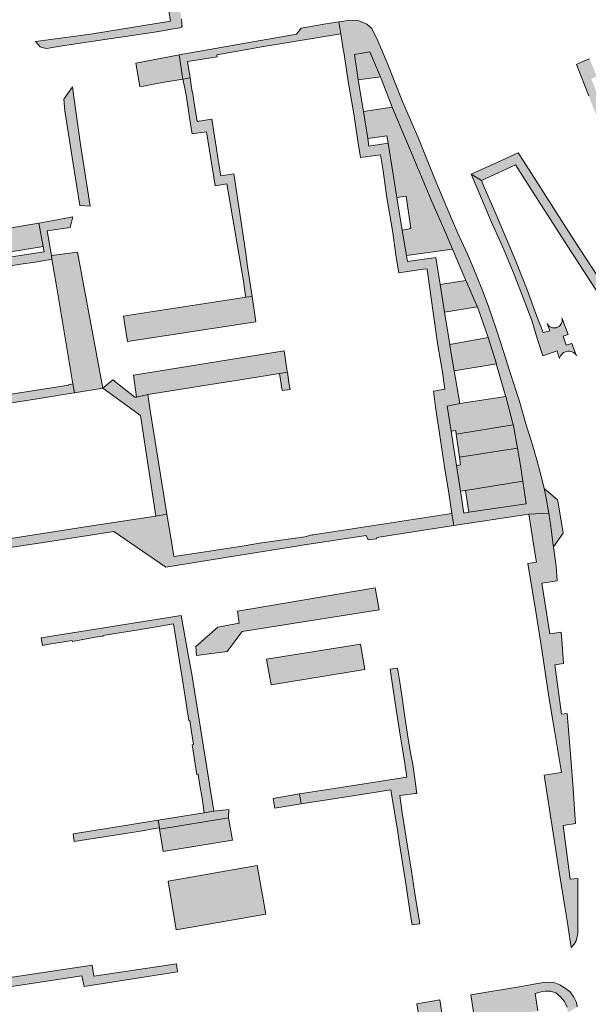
# Model space of a CAD drawing. Extents: x 97094 to 109644, y 463509 to 471969.
# Tile 292 of 362: x 104148 to 104261, y 469507 to 469703. Entities that reach past the tile are written whole.
import ezdxf

# ---------------------------------------------------------------- set-up
doc = ezdxf.new("R2010")
doc.units = 0
doc.layers.add('109 Onkruidbestrijding elementen', color=6, linetype='Continuous', lineweight=20, true_color=0xff00ff)

msp = doc.modelspace()

# ---------------------------------------------------------------- hatches: boundary and pattern name
at = {"layer": '109 Onkruidbestrijding elementen', "true_color": 0xff00ff}
for points in [[(104199.31, 469712.68), (104199.31, 469712.68), (104190.68, 469711.31), (104188.21, 469710.93), (104181.79, 469709.9), (104178.59, 469709.39), (104177.12, 469709.14), (104178.18, 469702.45), (104162.28, 469699.89), (104151.35, 469698.39), (104152.31, 469697.36), (104152.98, 469697.16), (104153.61, 469697.04), (104154.34, 469697.14), (104156.73, 469697.53), (104166.48, 469699), (104169.26, 469699.42), (104175.85, 469700.41), (104178.4, 469700.87), (104180.01, 469701.14), (104180.38, 469701.24), (104180.46, 469701.44), (104180.45, 469701.89), (104180.33, 469702.84), (104179.76, 469707.25), (104200.43, 469710.65), (104203.56, 469711.18), (104203.22, 469713.31), (104199.31, 469712.68)], [(104180.62, 469690.95), (104182.07, 469691.18), (104181.56, 469694.43), (104184.52, 469694.9), (104187.47, 469695.36), (104187.39, 469695.77), (104193.36, 469696.82), (104196.63, 469697.4), (104196.7, 469697.41), (104211.99, 469699.91), (104211.57, 469702.29), (104209.01, 469701.9), (104204.11, 469701.05), (104203.19, 469699.84), (104179.87, 469695.73), (104180.62, 469690.95)], [(104180.62, 469690.95), (104179.87, 469695.73), (104171.3, 469694.1), (104172.09, 469689.45), (104172.81, 469689.56), (104176.16, 469690.16), (104180.62, 469690.95)], [(104215.43, 469690.77), (104219.85, 469691.36), (104217.77, 469696.38), (104214.68, 469695.85), (104215.43, 469690.77)], [(104284.23, 469629.42), (104283.99, 469631.43), (104282.76, 469636.43), (104281.32, 469636.14), (104278.35, 469644.72), (104275.39, 469653.08), (104267.77, 469675.49), (104262.2, 469689.68), (104261.71, 469690.92), (104261.93, 469691.11), (104262.81, 469691.42), (104261.34, 469694.95), (104260.4, 469694.6), (104258.74, 469693.85), (104261.18, 469687.58), (104262.37, 469684.54), (104265.33, 469676.99), (104267.61, 469671.17), (104268.75, 469668.3), (104272.73, 469656.5), (104275.66, 469647.91), (104273.78, 469647.38), (104275.32, 469643.81), (104275.73, 469643.95), (104276.71, 469644.28), (104281.87, 469629.31), (104284.23, 469629.42)], [(104162.25, 469665.71), (104160.29, 469677.95), (104159, 469687.42), (104158.73, 469689.4), (104156.99, 469686.96), (104157.21, 469684.6), (104158.88, 469674.1), (104160.19, 469665.84), (104162.25, 469665.71)], [(104186.91, 469679.62), (104186.39, 469682.95), (104183.46, 469682.49), (104182.95, 469685.75), (104182.54, 469688.4), (104182.51, 469688.4), (104182.37, 469689.29), (104182.07, 469691.18), (104180.62, 469690.95), (104181.05, 469689.14), (104181.33, 469687.34), (104181.61, 469685.54), (104181.89, 469683.75), (104182.17, 469681.95), (104182.47, 469680.03), (104185.35, 469680.48), (104187.04, 469669.75), (104189.38, 469670.11), (104189.69, 469668.21), (104192.68, 469650.78), (104192.95, 469648.73), (104193.1, 469647.6), (104194.39, 469647.71), (104193.49, 469653.71), (104193.1, 469656.3), (104192.12, 469662.94), (104191.73, 469665.57), (104191.33, 469668.22), (104190.77, 469672.09), (104188.14, 469671.7), (104187.72, 469674.41), (104187.31, 469677.06), (104186.91, 469679.62)], [(104222.18, 469685.33), (104216.51, 469684.47), (104217.31, 469679.13), (104221.1, 469679.65), (104221.4, 469678.19), (104223.11, 469667.43), (104224.98, 469667.7), (104225.9, 469661.26), (104224.14, 469660.94), (104224.15, 469660.86), (104225.01, 469655.87), (104234.14, 469657.15), (104232.93, 469659.97), (104230.02, 469666.6), (104225.75, 469676.88), (104222.18, 469685.33)], [(104267.18, 469644.96), (104266.73, 469644.93), (104265.95, 469647.22), (104262.99, 469651.71), (104258.2, 469658.98), (104248.29, 469674.55), (104247.16, 469676.31), (104242.43, 469674.13), (104237.85, 469672.02), (104239.91, 469670.76), (104242.37, 469671.9), (104246.62, 469673.87), (104251.68, 469666), (104257.76, 469656.54), (104263.13, 469648.29), (104264.42, 469646.16), (104265.3, 469642.98), (104265.95, 469641.03), (104267.76, 469636.41), (104269, 469632.49), (104270.06, 469629.11), (104270.58, 469626.8), (104271.06, 469623.84), (104271.55, 469618.96), (104272.24, 469613.86), (104272.75, 469610.66), (104273.39, 469607.79), (104274.62, 469603.23), (104276.05, 469598.03), (104277.34, 469593.31), (104277.7, 469591.42), (104277.03, 469591.25), (104277.98, 469587.48), (104279.27, 469587.81), (104281.52, 469588.37), (104280.14, 469591.39), (104278.81, 469594.88), (104277.73, 469598.73), (104276.33, 469604.17), (104274.47, 469612.29), (104273.77, 469615.77), (104273.29, 469619.07), (104272.6, 469624.08), (104272.02, 469628.75), (104271.9, 469629.31), (104267.88, 469641.18), (104268.47, 469641.29), (104268.44, 469641.36), (104267.18, 469644.96)], [(104256.46, 469636.71), (104256.74, 469636.81), (104257.03, 469636.86), (104257.33, 469636.86), (104257.62, 469636.81), (104257.9, 469636.72), (104258.16, 469636.58), (104258.4, 469636.41), (104258.61, 469636.2), (104258.78, 469635.95), (104257.81, 469638.42), (104257.75, 469638.4), (104256.74, 469638.08), (104256.1, 469639.88), (104257.1, 469640.22), (104255.86, 469643.53), (104255.91, 469643.29), (104255.93, 469643.04), (104255.9, 469642.79), (104255.84, 469642.54), (104255.74, 469642.31), (104255.6, 469642.1), (104255.43, 469641.91), (104255.23, 469641.76), (104255.01, 469641.64), (104254.77, 469641.55), (104254.7, 469641.53), (104254.52, 469641.5), (104254.27, 469641.49), (104254.02, 469641.52), (104253.78, 469641.59), (104253.55, 469641.7), (104253.35, 469641.84), (104253.16, 469642.02), (104253.01, 469642.22), (104252.91, 469642.4), (104253.46, 469640.92), (104252.14, 469640.61), (104250.79, 469643.98), (104248.96, 469649.09), (104246.75, 469654.75), (104244.81, 469659.35), (104242.33, 469665.1), (104240.4, 469669.43), (104239.91, 469670.76), (104237.85, 469672.02), (104239.39, 469668.46), (104241.83, 469662.64), (104244.07, 469657.69), (104246.39, 469652.09), (104248.2, 469647.5), (104249.89, 469642.96), (104251.03, 469639.21), (104252.08, 469635.98), (104254.91, 469636.91), (104255.14, 469636.16), (104255.38, 469635.39), (104255.46, 469635.67), (104255.59, 469635.94), (104255.76, 469636.18), (104255.96, 469636.4), (104256.2, 469636.58), (104256.46, 469636.71)], [(104154.55, 469655.91), (104153.71, 469660.81), (104158.25, 469661.42), (104158.79, 469663.55), (104154.98, 469662.81), (104152.07, 469662.32), (104152.89, 469657.65), (104153.07, 469656.6), (104134.48, 469653.76), (104134.33, 469654.65), (104133.55, 469659.2), (104133.33, 469660.5), (104122.21, 469658.8), (104119.62, 469658.41), (104119.54, 469658.4), (104109.82, 469656.85), (104096.14, 469654.67), (104097.61, 469652.81), (104099.18, 469653.08), (104101.46, 469653.46), (104104.74, 469654), (104107.74, 469654.49), (104121.06, 469656.59), (104131.68, 469658.2), (104132.76, 469651.66), (104135.09, 469651.96), (104135.09, 469651.97), (104137.78, 469652.39), (104140.77, 469652.86), (104145.62, 469653.67), (104148.44, 469654.13), (104151.29, 469654.58), (104151.29, 469654.56), (104153.99, 469655.04), (104154.65, 469655.16), (104154.55, 469655.91)], [(104152.07, 469662.32), (104133.55, 469659.2), (104134.33, 469654.65), (104152.89, 469657.65), (104152.07, 469662.32)], [(104154.65, 469655.16), (104155.52, 469649.89), (104158.8, 469630.39), (104159.14, 469628.61), (104164.74, 469629.5), (104159.74, 469656.54), (104154.55, 469655.91), (104154.65, 469655.16)], [(104239.08, 469645.69), (104239.05, 469645.75), (104236.93, 469650.67), (104236.82, 469650.92), (104231.69, 469650.09), (104232.56, 469644.61), (104239.08, 469645.69)], [(104193.1, 469647.6), (104192.77, 469647.57), (104171.31, 469644.22), (104168.83, 469643.83), (104169.29, 469640.87), (104169.61, 469638.78), (104195.14, 469642.72), (104194.39, 469647.71), (104193.1, 469647.6)], [(104234.48, 469632.95), (104242.86, 469634.34), (104241.21, 469639.56), (104233.59, 469638.22), (104233.63, 469637.96), (104234.48, 469632.95)], [(104190.79, 469630.99), (104199.8, 469632.46), (104201.37, 469632.7), (104201.28, 469633.26), (104200.71, 469636.92), (104170.8, 469632.11), (104171.46, 469627.73), (104173.68, 469628.26), (104179.12, 469629.15), (104187.75, 469630.51), (104190.79, 469630.99)], [(104201.91, 469629.27), (104201.69, 469630.65), (104201.37, 469632.7), (104199.8, 469632.46), (104200.35, 469629.03), (104201.91, 469629.27)], [(104173.68, 469628.26), (104171.46, 469627.73), (104171.07, 469627.74), (104166.74, 469631.16), (104164.74, 469629.5), (104172.19, 469624.09), (104175.24, 469604.12), (104177.48, 469604.47), (104174.13, 469625.1), (104173.68, 469628.26)], [(104107.5, 469624.22), (104108.04, 469624.31), (104130.89, 469627.94), (104135.34, 469624.81), (104154.65, 469627.89), (104155.69, 469628.06), (104159.14, 469628.61), (104158.8, 469630.39), (104157.91, 469630.16), (104157.9, 469630.15), (104136.38, 469626.72), (104135.61, 469626.88), (104130.33, 469629.51), (104109.58, 469626.32), (104106.27, 469625.78), (104107.5, 469624.22)], [(104235.58, 469626.47), (104233.06, 469625.94), (104233.85, 469620.95), (104234.79, 469621.09), (104234.89, 469620.41), (104246.21, 469622.26), (104244.72, 469627.88), (104235.58, 469626.47)], [(104234.89, 469620.41), (104235.55, 469615.79), (104247.06, 469617.57), (104246.27, 469622.02), (104246.21, 469622.26), (104234.89, 469620.41)], [(104236.74, 469609.2), (104248.13, 469611.03), (104247.66, 469614.17), (104247.06, 469617.57), (104235.55, 469615.79), (104235.76, 469614.3), (104234.91, 469614.16), (104235.72, 469609.05), (104236.74, 469609.2)], [(104248.13, 469611.03), (104236.74, 469609.2), (104237.38, 469604.86), (104248.8, 469606.52), (104248.13, 469611.03)], [(104253.28, 469604.68), (104253.68, 469602.04), (104254.12, 469598.32), (104254.17, 469597.98), (104256.12, 469600.73), (104256.11, 469600.78), (104255.02, 469607.1), (104254.98, 469607.34), (104252.33, 469609.59), (104252.7, 469607.98), (104253.28, 469604.68)], [(104078.2, 469577.94), (104101.18, 469581.27), (104102.95, 469582.85), (104109.62, 469592.24), (104116.39, 469593.24), (104120.89, 469589.96), (104121.46, 469586.65), (104123.59, 469586.63), (104123.2, 469589.84), (104127.01, 469594.94), (104153.34, 469598.95), (104166.95, 469601.05), (104177.25, 469593.93), (104190.72, 469596.14), (104204.05, 469598.28), (104204.7, 469598.38), (104204.8, 469598.39), (104217.01, 469600.25), (104217.42, 469599.36), (104219.05, 469599.58), (104219.12, 469599.87), (104234.42, 469602.23), (104234.04, 469604.64), (104206.49, 469600.4), (104206.3, 469600.36), (104204.83, 469600.01), (104204.81, 469600), (104195.85, 469598.7), (104192.83, 469598.23), (104184.22, 469596.87), (104178.81, 469596.06), (104178.36, 469599.03), (104177.48, 469604.47), (104175.24, 469604.12), (104162.99, 469602.23), (104138.78, 469598.49), (104114.43, 469594.88), (104113.72, 469594.77), (104110.5, 469596.9), (104106.27, 469591.03), (104102.05, 469585.16), (104100.34, 469582.93), (104098.26, 469582.78), (104090.17, 469581.5), (104085.52, 469580.77), (104085.5, 469580.87), (104077.95, 469579.71), (104078.2, 469577.94)], [(104249.31, 469604.52), (104250.12, 469599.39), (104250.38, 469597.71), (104250.65, 469596.02), (104250.82, 469594.95), (104249.1, 469594.66), (104250.79, 469584.29), (104251.96, 469577.14), (104253.29, 469568.17), (104254.39, 469561.53), (104255.75, 469553.15), (104252.32, 469552.64), (104255.34, 469533.41), (104256.5, 469526.08), (104256.88, 469523.7), (104257.72, 469518.41), (104258.27, 469519.04), (104258.71, 469519.69), (104259.02, 469521.16), (104259.04, 469530.47), (104259.01, 469532.11), (104257.49, 469531.96), (104256.12, 469542.66), (104258.55, 469543.03), (104258.5, 469543.88), (104258.1, 469549.93), (104257.62, 469556.02), (104256.92, 469564.87), (104255.76, 469564.76), (104254.46, 469574.55), (104256.18, 469574.79), (104255.86, 469579.61), (104255.74, 469581.03), (104253.45, 469580.7), (104251.9, 469590.76), (104254.93, 469591.21), (104254.72, 469594.17), (104254.17, 469597.98), (104254.12, 469598.32), (104253.68, 469602.04), (104253.28, 469604.68), (104249.31, 469604.52)], [(104218.83, 469589.82), (104194.23, 469585.7), (104191.5, 469585.24), (104191.82, 469582.82), (104187.58, 469582.04), (104183.19, 469578.22), (104183.37, 469576.44), (104189.41, 469577.2), (104192.43, 469581.16), (104219.59, 469585.47), (104218.83, 469589.82)], [(104184.02, 469550.59), (104184.43, 469548.04), (104184.86, 469545.13), (104186.76, 469545.47), (104182.41, 469572.67), (104181.73, 469576.23), (104180.32, 469584.34), (104152.51, 469579.91), (104152.76, 469578.4), (104154.11, 469578.65), (104155.74, 469578.92), (104158.68, 469579.41), (104158.71, 469579.21), (104163.24, 469580.06), (104164.78, 469580.27), (104164.76, 469580.37), (104173.45, 469581.77), (104178.77, 469582.69), (104180.75, 469570.33), (104181.8, 469563.48), (104182, 469563.51), (104182.36, 469561.23), (104182.76, 469558.71), (104182.51, 469558.67), (104183.39, 469552.78), (104183.65, 469552.82), (104184.02, 469550.59)], [(104216.73, 469573.6), (104215.86, 469578.66), (104197.21, 469575.7), (104197.43, 469574.53), (104198.18, 469570.59), (104216.73, 469573.6)], [(104225.99, 469533.56), (104224.13, 469545.15), (104223.67, 469548.56), (104226.8, 469548.99), (104227.06, 469549.02), (104226.43, 469553.8), (104226.26, 469554.74), (104225.91, 469556.76), (104225.38, 469559.83), (104224.57, 469565.1), (104224.2, 469567.61), (104223.67, 469571.12), (104223.24, 469573.92), (104221.75, 469573.68), (104222.58, 469568.34), (104222.98, 469565.71), (104223.85, 469560.15), (104224.29, 469557.43), (104224.69, 469554.95), (104225.07, 469552.24), (104213.25, 469550.39), (104203.81, 469548.91), (104204.12, 469546.91), (104210.53, 469547.93), (104213.12, 469548.33), (104221.91, 469549.73), (104223.22, 469541.72), (104223.62, 469538.97), (104224.96, 469530.61), (104225.31, 469528.3), (104225.84, 469524.83), (104226.16, 469522.86), (104227.65, 469523.11), (104226.81, 469528.35), (104226.62, 469529.58), (104225.99, 469533.56)], [(104198.56, 469548), (104198.86, 469546.08), (104204.12, 469546.91), (104203.81, 469548.91), (104198.56, 469548)], [(104189.72, 469544.18), (104189.75, 469545.81), (104186.76, 469545.47), (104184.86, 469545.13), (104179.43, 469544.27), (104175.73, 469543.66), (104175.97, 469542.21), (104175.98, 469542.14), (104176.02, 469541.89), (104189.72, 469544.18)], [(104175.07, 469542.04), (104175.98, 469542.14), (104175.97, 469542.21), (104175.73, 469543.66), (104172.01, 469543.06), (104170.01, 469542.73), (104158.85, 469540.99), (104159.03, 469539.45), (104161.54, 469539.85), (104161.54, 469539.84), (104167.11, 469540.69), (104169.64, 469541.11), (104172.25, 469541.53), (104175.07, 469542.04)], [(104176.75, 469537.44), (104190.47, 469539.74), (104189.72, 469544.18), (104176.02, 469541.89), (104176.75, 469537.44)], [(104177.7, 469531.56), (104179.28, 469521.87), (104197.11, 469525.04), (104195.4, 469534.7), (104177.7, 469531.56)], [(104257.03, 469505.43), (104258.92, 469506.59), (104258.74, 469507.44), (104258.23, 469508.5), (104257.48, 469509.59), (104256.54, 469510.28), (104255.42, 469511), (104254.14, 469511.48), (104252.23, 469511.44), (104250.29, 469511.1), (104247.41, 469510.59), (104237.77, 469508.99), (104239.26, 469499.72), (104244.21, 469500.45), (104243.79, 469504.62), (104251.08, 469505.78), (104250.56, 469509.27), (104251.77, 469509.57), (104252.61, 469509.74), (104253.63, 469509.74), (104254.64, 469509.4), (104255.54, 469508.67), (104256.4, 469507.68), (104256.9, 469506.51), (104257.03, 469505.43)], [(104228.5, 469498.13), (104233.01, 469498.79), (104231.65, 469507.97), (104227.08, 469507.21), (104228.5, 469498.13)]]:
    msp.add_hatch(color=6, dxfattribs=at).paths.add_polyline_path(points)
h = msp.add_hatch(color=6, dxfattribs=at)
h.paths.add_polyline_path([(104234.42, 469602.23), (104249.31, 469604.52), (104253.28, 469604.68), (104252.7, 469607.98), (104252.33, 469609.59), (104251.83, 469611.76), (104250.91, 469615.28), (104249.99, 469618.46), (104248.71, 469622.42), (104247.35, 469627.14), (104245.72, 469632.18), (104244.35, 469636.62), (104242.91, 469641.13), (104241.21, 469645.95), (104239.94, 469649.25), (104238.23, 469653.47), (104237.14, 469656.16), (104235.07, 469660.57), (104233, 469665.39), (104230.72, 469670.93), (104227.45, 469679.03), (104224.21, 469686.51), (104221.17, 469694.18), (104219.36, 469698.52), (104218.12, 469701.01), (104217.14, 469701.82), (104215.42, 469702.56), (104213.85, 469702.63), (104212.14, 469702.38), (104211.57, 469702.29), (104211.99, 469699.91), (104212.44, 469696.86), (104212.65, 469695.88), (104213.42, 469690.49), (104214.54, 469684.01), (104215.33, 469678.62), (104215.9, 469675.33), (104219.83, 469675.9), (104220.36, 469672.68), (104221.13, 469667.34), (104222.23, 469660.88), (104222.99, 469655.54), (104223.47, 469652.42), (104228.79, 469653.23), (104229.15, 469653.19), (104229.6, 469649.82), (104230.3, 469644.59), (104231.25, 469637.97), (104232.13, 469632.72), (104232.6, 469629.3), (104230.35, 469628.9), (104230.77, 469625.78), (104231.54, 469620.52), (104232.57, 469613.89), (104233.39, 469608.64), (104234.04, 469604.64), (104234.42, 469602.23)])
h.paths.add_polyline_path([(104235.72, 469609.05), (104234.91, 469614.16), (104233.85, 469620.95), (104233.06, 469625.94), (104235.58, 469626.47), (104234.48, 469632.95), (104233.63, 469637.96), (104233.59, 469638.22), (104232.56, 469644.61), (104231.69, 469650.09), (104230.82, 469655.52), (104225.21, 469654.71), (104225.01, 469655.87), (104224.15, 469660.86), (104224.14, 469660.94), (104223.11, 469667.43), (104221.4, 469678.19), (104217.53, 469677.62), (104217.31, 469679.13), (104216.51, 469684.47), (104215.43, 469690.77), (104214.68, 469695.85), (104217.77, 469696.38), (104219.85, 469691.36), (104222.18, 469685.33), (104225.75, 469676.88), (104230.02, 469666.6), (104232.93, 469659.97), (104234.14, 469657.15), (104236.82, 469650.92), (104236.93, 469650.67), (104239.05, 469645.75), (104239.08, 469645.69), (104241.2, 469639.58), (104241.21, 469639.56), (104242.86, 469634.34), (104242.91, 469634.16), (104244.69, 469628), (104244.72, 469627.88), (104246.21, 469622.26), (104246.27, 469622.02), (104247.06, 469617.57), (104247.66, 469614.17), (104248.13, 469611.03), (104248.8, 469606.52), (104237.38, 469604.86), (104236.4, 469604.71), (104235.72, 469609.05)])
h = msp.add_hatch(color=6, dxfattribs=at)
h.paths.add_polyline_path([(104132.17, 469536.58), (104132.19, 469536.58), (104131.78, 469538.39), (104130.09, 469548.99), (104128.08, 469548.67), (104120.13, 469547.12), (104119.6, 469547.05), (104117.37, 469546.7), (104117.64, 469544.93), (104117.65, 469544.86), (104120.37, 469528.63), (104123.04, 469529.11), (104123.8, 469524.31), (104126.57, 469507.81), (104126.6, 469507.61), (104160.56, 469512.73), (104161.01, 469510.67), (104179.55, 469513.58), (104179.34, 469515.11), (104162.99, 469512.66), (104162.62, 469514.89), (104139.24, 469511.4), (104135.91, 469510.91), (104128.96, 469509.87), (104127.8, 469510.96), (104125.01, 469529.31), (104124.9, 469530.18), (104124.91, 469530.65), (104125.04, 469531.06), (104125.63, 469532.03), (104126.91, 469533.69), (104128.26, 469534.84), (104129.46, 469535.67), (104130.61, 469536.22), (104132.17, 469536.58)])
h.paths.add_polyline_path([(104121.38, 469534.39), (104119.5, 469545.11), (104128.38, 469546.67), (104129.85, 469538.3), (104125.93, 469535.18), (104121.38, 469534.39)])

# ---------------------------------------------------------------- linework, layer by layer
at = {"layer": '109 Onkruidbestrijding elementen', "color": 3, "true_color": 0x00ff00}
for points in [[(104177.12, 469709.14), (104178.18, 469702.45), (104162.28, 469699.89), (104151.35, 469698.39), (104152.31, 469697.36), (104152.98, 469697.16), (104153.61, 469697.04), (104154.34, 469697.14), (104156.73, 469697.53), (104166.48, 469699), (104169.26, 469699.42), (104175.85, 469700.41), (104178.4, 469700.87), (104180.01, 469701.14), (104180.38, 469701.24), (104180.46, 469701.44), (104180.45, 469701.89), (104180.33, 469702.84)], [(104261.34, 469694.95), (104260.4, 469694.6), (104258.74, 469693.85), (104261.18, 469687.58)], [(104262.99, 469651.71), (104258.2, 469658.98), (104248.29, 469674.55), (104247.16, 469676.31), (104242.43, 469674.13), (104237.85, 469672.02), (104239.91, 469670.76), (104242.37, 469671.9), (104246.62, 469673.87), (104251.68, 469666), (104257.76, 469656.54), (104263.13, 469648.29)], [(104145.62, 469653.67), (104148.44, 469654.13), (104151.29, 469654.58), (104151.29, 469654.56), (104153.99, 469655.04), (104154.65, 469655.16), (104154.55, 469655.91), (104154.55, 469655.91), (104153.71, 469660.81), (104158.25, 469661.42), (104158.79, 469663.55), (104154.98, 469662.81), (104152.07, 469662.32), (104152.89, 469657.65), (104153.07, 469656.6), (104134.48, 469653.76)], [(104127.01, 469594.94), (104153.34, 469598.95), (104166.95, 469601.05), (104177.25, 469593.93), (104190.72, 469596.14), (104204.05, 469598.28), (104204.7, 469598.38), (104204.8, 469598.39), (104217.01, 469600.25), (104217.42, 469599.36), (104219.05, 469599.58), (104219.12, 469599.87), (104234.42, 469602.23), (104234.04, 469604.64), (104206.49, 469600.4), (104206.3, 469600.36), (104204.83, 469600.01), (104204.81, 469600), (104195.85, 469598.7), (104192.83, 469598.23), (104184.22, 469596.87), (104178.81, 469596.06), (104178.36, 469599.03), (104177.48, 469604.47), (104175.24, 469604.12), (104162.99, 469602.23), (104138.78, 469598.49)], [(104126.6, 469507.61), (104160.56, 469512.73), (104161.01, 469510.67), (104179.55, 469513.58), (104179.34, 469515.11), (104162.99, 469512.66), (104162.62, 469514.89), (104139.24, 469511.4)], [(104258.92, 469506.59), (104258.74, 469507.44), (104258.23, 469508.5), (104257.48, 469509.59), (104256.54, 469510.28), (104255.42, 469511), (104254.14, 469511.48), (104252.23, 469511.44), (104250.29, 469511.1), (104247.41, 469510.59), (104237.77, 469508.99), (104239.26, 469499.72)], [(104251.08, 469505.78), (104250.56, 469509.27), (104251.77, 469509.57), (104252.61, 469509.74), (104253.63, 469509.74), (104254.64, 469509.4), (104255.54, 469508.67), (104256.4, 469507.68), (104256.9, 469506.51)]]:
    msp.add_lwpolyline(points, dxfattribs=at)
for points in [[(104180.62, 469690.95), (104182.07, 469691.18), (104181.56, 469694.43), (104184.52, 469694.9), (104187.47, 469695.36), (104187.39, 469695.77), (104193.36, 469696.82), (104196.63, 469697.4), (104196.7, 469697.41), (104211.99, 469699.91), (104211.57, 469702.29), (104209.01, 469701.9), (104204.11, 469701.05), (104203.19, 469699.84), (104179.87, 469695.73), (104180.62, 469690.95)], [(104234.42, 469602.23), (104249.31, 469604.52), (104253.28, 469604.68), (104252.7, 469607.98), (104252.33, 469609.59), (104251.83, 469611.76), (104250.91, 469615.28), (104249.99, 469618.46), (104248.71, 469622.42), (104247.35, 469627.14), (104245.72, 469632.18), (104244.35, 469636.62), (104242.91, 469641.13), (104241.21, 469645.95), (104239.94, 469649.25), (104238.23, 469653.47), (104237.14, 469656.16), (104235.07, 469660.57), (104233, 469665.39), (104230.72, 469670.93), (104227.45, 469679.03), (104224.21, 469686.51), (104221.17, 469694.18), (104219.36, 469698.52), (104218.12, 469701.01), (104217.14, 469701.82), (104215.42, 469702.56), (104213.85, 469702.63), (104212.14, 469702.38), (104211.57, 469702.29), (104211.99, 469699.91), (104212.44, 469696.86), (104212.65, 469695.88), (104213.42, 469690.49), (104214.54, 469684.01), (104215.33, 469678.62), (104215.9, 469675.33), (104219.83, 469675.9), (104220.36, 469672.68), (104221.13, 469667.34), (104222.23, 469660.88), (104222.99, 469655.54), (104223.47, 469652.42), (104228.79, 469653.23), (104229.15, 469653.19), (104229.6, 469649.82), (104230.3, 469644.59), (104231.25, 469637.97), (104232.13, 469632.72), (104232.6, 469629.3), (104230.35, 469628.9), (104230.77, 469625.78), (104231.54, 469620.52), (104232.57, 469613.89), (104233.39, 469608.64), (104234.04, 469604.64), (104234.42, 469602.23)], [(104180.62, 469690.95), (104179.87, 469695.73), (104171.3, 469694.1), (104172.09, 469689.45), (104172.81, 469689.56), (104176.16, 469690.16), (104180.62, 469690.95)], [(104235.72, 469609.05), (104234.91, 469614.16), (104233.85, 469620.95), (104233.06, 469625.94), (104235.58, 469626.47), (104234.48, 469632.95), (104233.63, 469637.96), (104233.59, 469638.22), (104232.56, 469644.61), (104231.69, 469650.09), (104230.82, 469655.52), (104225.21, 469654.71), (104225.01, 469655.87), (104224.15, 469660.86), (104224.14, 469660.94), (104223.11, 469667.43), (104221.4, 469678.19), (104217.53, 469677.62), (104217.31, 469679.13), (104216.51, 469684.47), (104215.43, 469690.77), (104214.68, 469695.85), (104217.77, 469696.38), (104219.85, 469691.36), (104222.18, 469685.33), (104225.75, 469676.88), (104230.02, 469666.6), (104232.93, 469659.97), (104234.14, 469657.15), (104236.82, 469650.92), (104236.93, 469650.67), (104239.05, 469645.75), (104239.08, 469645.69), (104241.2, 469639.58), (104241.21, 469639.56), (104242.86, 469634.34), (104242.91, 469634.16), (104244.69, 469628), (104244.72, 469627.88), (104246.21, 469622.26), (104246.27, 469622.02), (104247.06, 469617.57), (104247.66, 469614.17), (104248.13, 469611.03), (104248.8, 469606.52), (104237.38, 469604.86), (104236.4, 469604.71), (104235.72, 469609.05)], [(104215.43, 469690.77), (104219.85, 469691.36), (104217.77, 469696.38), (104214.68, 469695.85), (104215.43, 469690.77)], [(104162.25, 469665.71), (104160.29, 469677.95), (104159, 469687.42), (104158.73, 469689.4), (104156.99, 469686.96), (104157.21, 469684.6), (104158.88, 469674.1), (104160.19, 469665.84), (104162.25, 469665.71)], [(104186.91, 469679.62), (104186.39, 469682.95), (104183.46, 469682.49), (104182.95, 469685.75), (104182.54, 469688.4), (104182.51, 469688.4), (104182.37, 469689.29), (104182.07, 469691.18), (104180.62, 469690.95), (104181.05, 469689.14), (104181.33, 469687.34), (104181.61, 469685.54), (104181.89, 469683.75), (104182.17, 469681.95), (104182.47, 469680.03), (104185.35, 469680.48), (104187.04, 469669.75), (104189.38, 469670.11), (104189.69, 469668.21), (104192.68, 469650.78), (104192.95, 469648.73), (104193.1, 469647.6), (104194.39, 469647.71), (104193.49, 469653.71), (104193.1, 469656.3), (104192.12, 469662.94), (104191.73, 469665.57), (104191.33, 469668.22), (104190.77, 469672.09), (104188.14, 469671.7), (104187.72, 469674.41), (104187.31, 469677.06), (104186.91, 469679.62)], [(104222.18, 469685.33), (104216.51, 469684.47), (104217.31, 469679.13), (104221.1, 469679.65), (104221.4, 469678.19), (104223.11, 469667.43), (104224.98, 469667.7), (104225.9, 469661.26), (104224.14, 469660.94), (104224.15, 469660.86), (104225.01, 469655.87), (104234.14, 469657.15), (104232.93, 469659.97), (104230.02, 469666.6), (104225.75, 469676.88), (104222.18, 469685.33)], [(104256.46, 469636.71), (104256.74, 469636.81), (104257.03, 469636.86), (104257.33, 469636.86), (104257.62, 469636.81), (104257.9, 469636.72), (104258.16, 469636.58), (104258.4, 469636.41), (104258.61, 469636.2), (104258.78, 469635.95), (104257.81, 469638.42), (104257.75, 469638.4), (104256.74, 469638.08), (104256.1, 469639.88), (104257.1, 469640.22), (104255.86, 469643.53), (104255.91, 469643.29), (104255.93, 469643.04), (104255.9, 469642.79), (104255.84, 469642.54), (104255.74, 469642.31), (104255.6, 469642.1), (104255.43, 469641.91), (104255.23, 469641.76), (104255.01, 469641.64), (104254.77, 469641.55), (104254.7, 469641.53), (104254.52, 469641.5), (104254.27, 469641.49), (104254.02, 469641.52), (104253.78, 469641.59), (104253.55, 469641.7), (104253.35, 469641.84), (104253.16, 469642.02), (104253.01, 469642.22), (104252.91, 469642.4), (104253.46, 469640.92), (104252.14, 469640.61), (104250.79, 469643.98), (104248.96, 469649.09), (104246.75, 469654.75), (104244.81, 469659.35), (104242.33, 469665.1), (104240.4, 469669.43), (104239.91, 469670.76), (104237.85, 469672.02), (104239.39, 469668.46), (104241.83, 469662.64), (104244.07, 469657.69), (104246.39, 469652.09), (104248.2, 469647.5), (104249.89, 469642.96), (104251.03, 469639.21), (104252.08, 469635.98), (104254.91, 469636.91), (104255.14, 469636.16), (104255.38, 469635.39), (104255.46, 469635.67), (104255.59, 469635.94), (104255.76, 469636.18), (104255.96, 469636.4), (104256.2, 469636.58), (104256.46, 469636.71)], [(104152.07, 469662.32), (104133.55, 469659.2), (104134.33, 469654.65), (104152.89, 469657.65), (104152.07, 469662.32)], [(104154.65, 469655.16), (104155.52, 469649.89), (104158.8, 469630.39), (104159.14, 469628.61), (104164.74, 469629.5), (104159.74, 469656.54), (104154.55, 469655.91), (104154.65, 469655.16)], [(104239.08, 469645.69), (104239.05, 469645.75), (104236.93, 469650.67), (104236.82, 469650.92), (104231.69, 469650.09), (104232.56, 469644.61), (104239.08, 469645.69)], [(104193.1, 469647.6), (104192.77, 469647.57), (104171.31, 469644.22), (104168.83, 469643.83), (104169.29, 469640.87), (104169.61, 469638.78), (104195.14, 469642.72), (104194.39, 469647.71), (104193.1, 469647.6)], [(104234.48, 469632.95), (104242.86, 469634.34), (104241.21, 469639.56), (104233.59, 469638.22), (104233.63, 469637.96), (104234.48, 469632.95)], [(104190.79, 469630.99), (104199.8, 469632.46), (104201.37, 469632.7), (104201.28, 469633.26), (104200.71, 469636.92), (104170.8, 469632.11), (104171.46, 469627.73), (104173.68, 469628.26), (104179.12, 469629.15), (104187.75, 469630.51), (104190.79, 469630.99)], [(104201.91, 469629.27), (104201.69, 469630.65), (104201.37, 469632.7), (104199.8, 469632.46), (104200.35, 469629.03), (104201.91, 469629.27)], [(104173.68, 469628.26), (104171.46, 469627.73), (104171.07, 469627.74), (104166.74, 469631.16), (104164.74, 469629.5), (104172.19, 469624.09), (104175.24, 469604.12), (104177.48, 469604.47), (104174.13, 469625.1), (104173.68, 469628.26)], [(104107.5, 469624.22), (104108.04, 469624.31), (104130.89, 469627.94), (104135.34, 469624.81), (104154.65, 469627.89), (104155.69, 469628.06), (104159.14, 469628.61), (104158.8, 469630.39), (104157.91, 469630.16), (104157.9, 469630.15), (104136.38, 469626.72), (104135.61, 469626.88), (104130.33, 469629.51), (104109.58, 469626.32), (104106.27, 469625.78), (104107.5, 469624.22)], [(104235.58, 469626.47), (104233.06, 469625.94), (104233.85, 469620.95), (104234.79, 469621.09), (104234.89, 469620.41), (104246.21, 469622.26), (104244.72, 469627.88), (104235.58, 469626.47)], [(104234.89, 469620.41), (104235.55, 469615.79), (104247.06, 469617.57), (104246.27, 469622.02), (104246.21, 469622.26), (104234.89, 469620.41)], [(104236.74, 469609.2), (104248.13, 469611.03), (104247.66, 469614.17), (104247.06, 469617.57), (104235.55, 469615.79), (104235.76, 469614.3), (104234.91, 469614.16), (104235.72, 469609.05), (104236.74, 469609.2)], [(104248.13, 469611.03), (104236.74, 469609.2), (104237.38, 469604.86), (104248.8, 469606.52), (104248.13, 469611.03)], [(104253.28, 469604.68), (104253.68, 469602.04), (104254.12, 469598.32), (104254.17, 469597.98), (104256.12, 469600.73), (104256.11, 469600.78), (104255.02, 469607.1), (104254.98, 469607.34), (104252.33, 469609.59), (104252.7, 469607.98), (104253.28, 469604.68)], [(104249.31, 469604.52), (104250.12, 469599.39), (104250.38, 469597.71), (104250.65, 469596.02), (104250.82, 469594.95), (104249.1, 469594.66), (104250.79, 469584.29), (104251.96, 469577.14), (104253.29, 469568.17), (104254.39, 469561.53), (104255.75, 469553.15), (104252.32, 469552.64), (104255.34, 469533.41), (104256.5, 469526.08), (104256.88, 469523.7), (104257.72, 469518.41), (104258.27, 469519.04), (104258.71, 469519.69), (104259.02, 469521.16), (104259.04, 469530.47), (104259.01, 469532.11), (104257.49, 469531.96), (104256.12, 469542.66), (104258.55, 469543.03), (104258.5, 469543.88), (104258.1, 469549.93), (104257.62, 469556.02), (104256.92, 469564.87), (104255.76, 469564.76), (104254.46, 469574.55), (104256.18, 469574.79), (104255.86, 469579.61), (104255.74, 469581.03), (104253.45, 469580.7), (104251.9, 469590.76), (104254.93, 469591.21), (104254.72, 469594.17), (104254.17, 469597.98), (104254.12, 469598.32), (104253.68, 469602.04), (104253.28, 469604.68), (104249.31, 469604.52)], [(104218.83, 469589.82), (104194.23, 469585.7), (104191.5, 469585.24), (104191.82, 469582.82), (104187.58, 469582.04), (104183.19, 469578.22), (104183.37, 469576.44), (104189.41, 469577.2), (104192.43, 469581.16), (104219.59, 469585.47), (104218.83, 469589.82)], [(104184.02, 469550.59), (104184.43, 469548.04), (104184.86, 469545.13), (104186.76, 469545.47), (104182.41, 469572.67), (104181.73, 469576.23), (104180.32, 469584.34), (104152.51, 469579.91), (104152.76, 469578.4), (104154.11, 469578.65), (104155.74, 469578.92), (104158.68, 469579.41), (104158.71, 469579.21), (104163.24, 469580.06), (104164.78, 469580.27), (104164.76, 469580.37), (104173.45, 469581.77), (104178.77, 469582.69), (104180.75, 469570.33), (104181.8, 469563.48), (104182, 469563.51), (104182.36, 469561.23), (104182.76, 469558.71), (104182.51, 469558.67), (104183.39, 469552.78), (104183.65, 469552.82), (104184.02, 469550.59)], [(104216.73, 469573.6), (104215.86, 469578.66), (104197.21, 469575.7), (104197.43, 469574.53), (104198.18, 469570.59), (104216.73, 469573.6)], [(104225.99, 469533.56), (104224.13, 469545.15), (104223.67, 469548.56), (104226.8, 469548.99), (104227.06, 469549.02), (104226.43, 469553.8), (104226.26, 469554.74), (104225.91, 469556.76), (104225.38, 469559.83), (104224.57, 469565.1), (104224.2, 469567.61), (104223.67, 469571.12), (104223.24, 469573.92), (104221.75, 469573.68), (104222.58, 469568.34), (104222.98, 469565.71), (104223.85, 469560.15), (104224.29, 469557.43), (104224.69, 469554.95), (104225.07, 469552.24), (104213.25, 469550.39), (104203.81, 469548.91), (104204.12, 469546.91), (104210.53, 469547.93), (104213.12, 469548.33), (104221.91, 469549.73), (104223.22, 469541.72), (104223.62, 469538.97), (104224.96, 469530.61), (104225.31, 469528.3), (104225.84, 469524.83), (104226.16, 469522.86), (104227.65, 469523.11), (104226.81, 469528.35), (104226.62, 469529.58), (104225.99, 469533.56)], [(104198.56, 469548), (104198.86, 469546.08), (104204.12, 469546.91), (104203.81, 469548.91), (104198.56, 469548)], [(104189.72, 469544.18), (104189.75, 469545.81), (104186.76, 469545.47), (104184.86, 469545.13), (104179.43, 469544.27), (104175.73, 469543.66), (104175.97, 469542.21), (104175.98, 469542.14), (104176.02, 469541.89), (104189.72, 469544.18)], [(104175.07, 469542.04), (104175.98, 469542.14), (104175.97, 469542.21), (104175.73, 469543.66), (104172.01, 469543.06), (104170.01, 469542.73), (104158.85, 469540.99), (104159.03, 469539.45), (104161.54, 469539.85), (104161.54, 469539.84), (104167.11, 469540.69), (104169.64, 469541.11), (104172.25, 469541.53), (104175.07, 469542.04)], [(104176.75, 469537.44), (104190.47, 469539.74), (104189.72, 469544.18), (104176.02, 469541.89), (104176.75, 469537.44)], [(104177.7, 469531.56), (104179.28, 469521.87), (104197.11, 469525.04), (104195.4, 469534.7), (104177.7, 469531.56)], [(104228.5, 469498.13), (104233.01, 469498.79), (104231.65, 469507.97), (104227.08, 469507.21), (104228.5, 469498.13)]]:
    msp.add_lwpolyline(points, close=True, dxfattribs=at)

doc.saveas('drawing.dxf')
